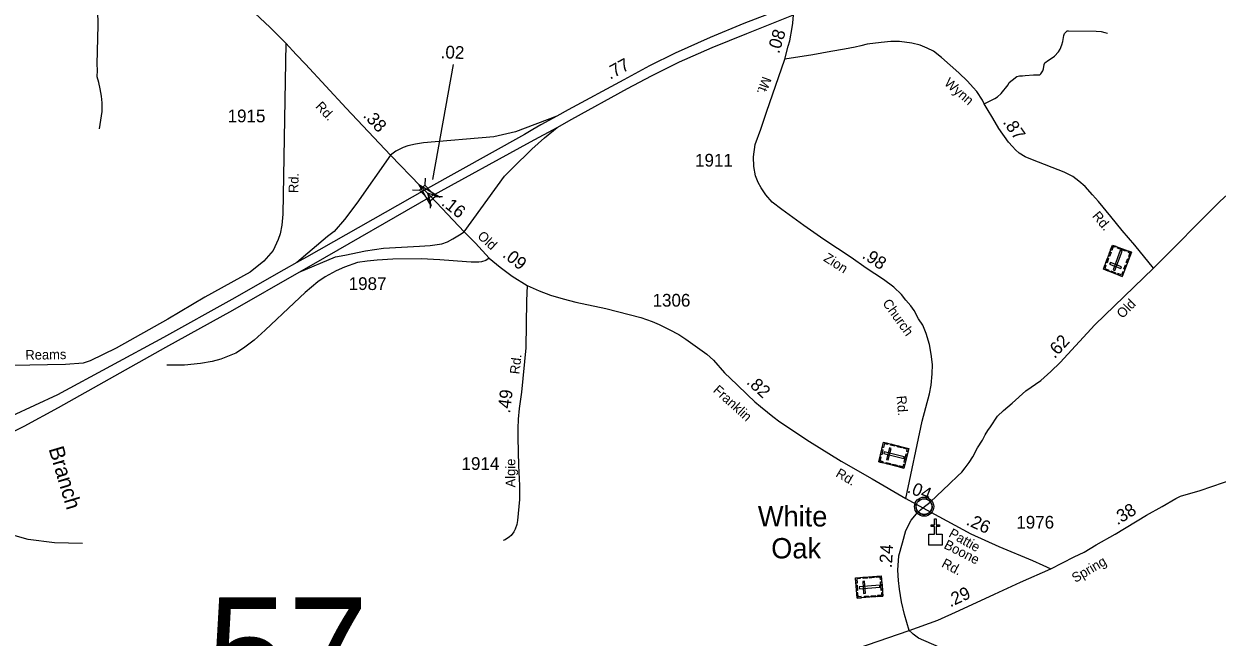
# Model space of a CAD drawing. Extents: x 2220236 to 2384410, y 720751 to 894131.
# Drawn here: x 2276076 to 2287813, y 794103 to 800133 of the extents above; entities that cross this region are included whole.
import ezdxf

# ---------------------------------------------------------------- set-up
doc = ezdxf.new("R2010")
doc.units = 0
doc.layers.add('Default', color=7, linetype='Continuous')

msp = doc.modelspace()

# ---------------------------------------------------------------- linework, layer by layer
at = {"layer": 'Default'}
for p, q in [((2280100, 798603), (2280301, 799733)), ((2280022, 798616), (2280020, 798547)), ((2279900, 798500), (2279969, 798498)), ((2280074, 798390), (2280072, 798321)), ((2280124, 798437), (2280193, 798435)), ((2284750, 795467), (2284919, 795374))]:
    msp.add_line(p, q, dxfattribs=at)
for points in [[(2277269, 801476), (2277673, 800967), (2277835, 800770), (2278019, 800565), (2278246, 800333), (2278498, 800097), (2278653, 799942)], [(2276820, 799100), (2276845, 799270), (2276845, 799356), (2276838, 799421), (2276827, 799493), (2276813, 799555), (2276798, 799612), (2276800, 799678), (2276797, 799736), (2276807, 800119), (2276804, 800267)], [(2283647, 800325), (2283159, 800135), (2282826, 799999), (2282482, 799845), (2282229, 799721), (2281976, 799584), (2281429, 799287), (2281317, 799227)], [(2281321, 799114), (2281465, 799195), (2282013, 799497), (2282250, 799623), (2282524, 799760), (2282845, 799902), (2283188, 800039), (2283646, 800223)], [(2283561, 799786), (2283594, 799915), (2283609, 799967), (2283633, 800098), (2283639, 800139), (2283644, 800181), (2283645, 800217), (2283646, 800223)], [(2287189, 797731), (2287839, 798386), (2287916, 798455), (2287976, 798506), (2288031, 798550), (2288116, 798613), (2288226, 798704), (2288269, 798744), (2288309, 798777), (2288430, 798912), (2288695, 799235), (2289011, 799591), (2289131, 799732), (2289171, 799776), (2289221, 799829), (2289310, 799900), (2289357, 799938), (2289582, 800112), (2289637, 800154)], [(2285523, 799348), (2285588, 799379), (2285626, 799399), (2285654, 799417), (2285690, 799448), (2285757, 799534), (2285769, 799556), (2285797, 799581), (2285844, 799615), (2285870, 799621), (2285900, 799622), (2285926, 799626), (2286008, 799633), (2286042, 799631), (2286068, 799633), (2286080, 799643), (2286100, 799672), (2286105, 799691), (2286113, 799732), (2286119, 799749), (2286154, 799776), (2286172, 799786), (2286214, 799814), (2286254, 799857), (2286270, 799885), (2286287, 799927), (2286295, 799959), (2286306, 800019), (2286312, 800039), (2286330, 800059), (2286338, 800063), (2286352, 800064), (2286624, 800060), (2286674, 800057), (2286708, 800049), (2286734, 800041)], [(2278653, 799942), (2278622, 798262), (2278613, 798154), (2278596, 798070), (2278577, 798014), (2278527, 797906), (2278437, 797801), (2278303, 797691), (2277856, 797445), (2277491, 797230), (2276983, 796945), (2276727, 796819), (2276659, 796798), (2276485, 796783), (2275959, 796775)], [(2278653, 799942), (2278753, 799832), (2278845, 799738), (2279247, 799303), (2279681, 798841)], [(2287189, 797731), (2287003, 797957), (2286879, 798101), (2286767, 798238), (2286648, 798386), (2286588, 798451), (2286514, 798534), (2286452, 798587), (2286393, 798633), (2286309, 798676), (2285998, 798795), (2285925, 798824), (2285865, 798862), (2285831, 798893), (2285799, 798927), (2285762, 798969), (2285667, 799104), (2285608, 799207), (2285551, 799296), (2285523, 799348), (2285505, 799384), (2285448, 799468), (2285415, 799507), (2285359, 799571), (2285274, 799650), (2285103, 799802), (2285024, 799863), (2284962, 799895), (2284892, 799922), (2284810, 799943), (2284690, 799960), (2284605, 799961), (2284508, 799950), (2284370, 799933), (2284310, 799916), (2284252, 799903), (2284148, 799883), (2284012, 799860), (2283835, 799829), (2283561, 799786)], [(2284750, 795467), (2284913, 796225), (2284984, 796496), (2285002, 796582), (2285011, 796692), (2285014, 796784), (2285002, 796886), (2284984, 796981), (2284951, 797088), (2284919, 797169), (2284877, 797231), (2284832, 797314), (2284800, 797362), (2284752, 797416), (2284710, 797472), (2284634, 797543), (2284530, 797618), (2284361, 797730), (2284212, 797837), (2283945, 798013), (2283815, 798104), (2283747, 798152), (2283530, 798309), (2283438, 798380), (2283373, 798452), (2283328, 798522), (2283299, 798573), (2283274, 798638), (2283257, 798732), (2283252, 798827), (2283270, 798948), (2283326, 799098), (2283380, 799266), (2283561, 799786)], [(2281317, 799227), (2280912, 799073), (2280700, 799023), (2280006, 798963), (2279927, 798950), (2279853, 798934), (2279807, 798917), (2279736, 798881), (2279681, 798841)], [(2281317, 799227), (2281161, 799141), (2281082, 799093), (2280999, 799046), (2280017, 798498)], [(2280078, 798436), (2281061, 798974), (2281321, 799114)], [(2280406, 798087), (2280804, 798636), (2280881, 798715), (2281071, 798901), (2281197, 799014), (2281321, 799114)], [(2279681, 798841), (2279351, 798371), (2279229, 798208), (2279128, 798093), (2279064, 798042), (2278761, 797786)], [(2279681, 798841), (2279975, 798540), (2280017, 798498)], [(2280017, 798498), (2278855, 797840), (2278761, 797786)], [(2280017, 798498), (2280078, 798436)], [(2278783, 797690), (2278928, 797773), (2280078, 798436)], [(2280078, 798436), (2280406, 798087)], [(2278783, 797690), (2279140, 797843), (2279234, 797860), (2279435, 797902), (2279613, 797927), (2279969, 797947), (2280071, 797954), (2280188, 797971), (2280244, 797989), (2280296, 798018), (2280361, 798057), (2280406, 798087)], [(2280406, 798087), (2280518, 797977), (2280653, 797829)], [(2280653, 797829), (2280619, 797807), (2280579, 797793), (2280552, 797791), (2280509, 797789), (2280477, 797789), (2280430, 797793), (2280168, 797813), (2279984, 797821), (2279704, 797818), (2279550, 797811), (2279452, 797800), (2279358, 797785), (2279229, 797742), (2279147, 797705), (2279040, 797644), (2278966, 797595), (2278844, 797492), (2278736, 797389), (2278449, 797121), (2278340, 797022), (2278237, 796943), (2278161, 796896), (2278014, 796835), (2277928, 796812), (2277815, 796793), (2277657, 796777), (2277483, 796778)], [(2280653, 797829), (2280761, 797740), (2280880, 797651), (2281027, 797561)], [(2278761, 797786), (2278634, 797713), (2278123, 797423), (2277448, 797050), (2276408, 796485), (2275955, 796277), (2275575, 796119), (2274988, 795883), (2274505, 795716), (2273972, 795563), (2273477, 795433), (2273043, 795331), (2272551, 795236), (2272169, 795176), (2271850, 795138), (2271532, 795105), (2271026, 795062), (2270657, 795042), (2270112, 795030), (2269560, 795041), (2269077, 795072), (2268875, 795088), (2268739, 795102)], [(2268766, 795007), (2268923, 794990), (2269073, 794974), (2269537, 794925), (2270098, 794868), (2270652, 794852), (2271040, 794858), (2271554, 794887), (2271929, 794916), (2272210, 794946), (2272624, 795003), (2273047, 795088), (2273507, 795194), (2274014, 795336), (2274540, 795504), (2275047, 795699), (2275674, 795973), (2276078, 796176), (2276417, 796362), (2277473, 796954), (2278132, 797319), (2278783, 797690)], [(2284919, 795374), (2284990, 795431), (2285181, 795611), (2285264, 795690), (2285302, 795726), (2285336, 795766), (2285373, 795819), (2285411, 795875), (2285455, 795964), (2285504, 796040), (2285532, 796092), (2285557, 796134), (2285583, 796172), (2285653, 796274), (2285711, 796330), (2285796, 796405), (2285933, 796524), (2286078, 796625), (2286179, 796714), (2286270, 796802), (2286609, 797175), (2287189, 797731)], [(2281027, 797561), (2281019, 797411), (2281013, 796948), (2280970, 796513), (2280949, 796351), (2280938, 796246), (2280935, 796155), (2280936, 796061), (2280940, 795789), (2280950, 795593), (2280950, 795457), (2280932, 795251), (2280926, 795211), (2280908, 795163), (2280897, 795139), (2280869, 795102), (2280853, 795088), (2280811, 795058), (2280789, 795052)], [(2281027, 797561), (2281144, 797508), (2281257, 797464), (2281382, 797430), (2281505, 797397), (2281800, 797334), (2282144, 797245), (2282257, 797205), (2282325, 797177), (2282423, 797128), (2282518, 797077), (2282586, 797032), (2282795, 796884), (2282860, 796827), (2282969, 796703), (2283090, 796588), (2283193, 796484), (2283266, 796415), (2283322, 796369), (2283391, 796314), (2283443, 796272), (2283512, 796220), (2283804, 796025), (2284115, 795833), (2284420, 795659), (2284750, 795467)], [(2276652, 795024), (2276377, 795030), (2276118, 795062), (2275759, 795164), (2275650, 795222), (2275509, 795245), (2274910, 795499), (2274854, 795547), (2274742, 795696), (2274668, 795823), (2274629, 795888), (2274598, 795919), (2274559, 795928), (2274454, 795903), (2274096, 795782), (2273854, 795781), (2273746, 795803), (2273546, 795777), (2272936, 796029), (2272818, 796153), (2272576, 796243)], [(2286177, 794774), (2286406, 794891), (2286504, 794937), (2286625, 795009), (2286810, 795114), (2287118, 795301), (2287273, 795387), (2287406, 795466), (2287452, 795488), (2287646, 795546), (2287992, 795662)], [(2284784, 794168), (2284739, 794326), (2284710, 794451), (2284689, 794573), (2284680, 794659), (2284674, 794760), (2284683, 794903), (2284719, 795031), (2284751, 795150), (2284805, 795252), (2284856, 795314), (2284897, 795353), (2284919, 795374)], [(2284919, 795374), (2285389, 795120), (2285665, 794995), (2285997, 794857), (2286099, 794812), (2286177, 794774)], [(2284784, 794168), (2285067, 794268), (2285276, 794366), (2285622, 794525), (2285879, 794642), (2286177, 794774)], [(2281898, 792881), (2282088, 793041), (2282185, 793114), (2282261, 793164), (2282338, 793213), (2282414, 793252), (2282667, 793342), (2283180, 793553), (2283344, 793618), (2283535, 793700), (2283724, 793774), (2284070, 793922), (2284784, 794168)], [(2287832, 792802), (2287750, 792824), (2287661, 792851), (2287390, 792913), (2287235, 792940), (2287144, 792963), (2287087, 792984), (2287063, 792994), (2287042, 793003), (2286962, 793033), (2286831, 793098), (2286608, 793221), (2285953, 793557), (2285730, 793667), (2285650, 793712), (2285525, 793779), (2285391, 793856), (2285230, 793938), (2284876, 794094), (2284822, 794132), (2284812, 794142), (2284784, 794168)]]:
    msp.add_lwpolyline(points, dxfattribs=at)
for points in [[(2280081, 798341), (2279961, 798554), (2280171, 798430), (2280047, 798467)], [(2280020, 798547), (2280124, 798437), (2280073, 798389), (2279969, 798498)], [(2286880, 797649), (2286694, 797720), (2286785, 797958), (2286971, 797887)], [(2286816, 797946), (2286811, 797936), (2286791, 797943), (2286777, 797906), (2286766, 797910), (2286785, 797958)], [(2286789, 797715), (2286806, 797709), (2286878, 797898), (2286861, 797905)], [(2286913, 797897), (2286834, 797927), (2286838, 797938), (2286917, 797908)], [(2286746, 797825), (2286731, 797784), (2286720, 797788), (2286735, 797829)], [(2286770, 797886), (2286754, 797846), (2286744, 797850), (2286759, 797891)], [(2286866, 797728), (2286873, 797745), (2286763, 797787), (2286756, 797769)], [(2286946, 797822), (2286931, 797782), (2286920, 797786), (2286935, 797826)], [(2286940, 797899), (2286936, 797888), (2286956, 797881), (2286942, 797843), (2286952, 797839), (2286971, 797887)], [(2286710, 797761), (2286720, 797757), (2286709, 797726), (2286747, 797712), (2286743, 797702), (2286694, 797720)], [(2286811, 797676), (2286763, 797694), (2286767, 797705), (2286815, 797686)], [(2286896, 797690), (2286885, 797694), (2286874, 797664), (2286836, 797678), (2286832, 797668), (2286880, 797649)], [(2286922, 797759), (2286907, 797719), (2286896, 797723), (2286911, 797763)], [(2284485, 795826), (2284533, 796020), (2284780, 795958), (2284732, 795765)], [(2284503, 795898), (2284515, 795948), (2284526, 795946), (2284514, 795895)], [(2284575, 796009), (2284572, 795998), (2284541, 796006), (2284531, 795967), (2284520, 795969), (2284533, 796020)], [(2284539, 795925), (2284535, 795907), (2284732, 795858), (2284736, 795876)], [(2284561, 795849), (2284579, 795845), (2284607, 795959), (2284589, 795964)], [(2284643, 795980), (2284601, 795991), (2284604, 796002), (2284646, 795991)], [(2284707, 795964), (2284665, 795975), (2284668, 795986), (2284710, 795975)], [(2284772, 795926), (2284761, 795929), (2284766, 795950), (2284727, 795960), (2284729, 795970), (2284780, 795958)], [(2284527, 795816), (2284529, 795827), (2284498, 795835), (2284508, 795874), (2284497, 795877), (2284485, 795826)], [(2284599, 795798), (2284557, 795808), (2284559, 795819), (2284601, 795809)], [(2284664, 795782), (2284622, 795792), (2284625, 795803), (2284667, 795793)], [(2284740, 795797), (2284729, 795800), (2284723, 795778), (2284684, 795788), (2284681, 795777), (2284732, 795765)], [(2284734, 795823), (2284755, 795906), (2284766, 795903), (2284746, 795821)], [(2284853, 795398), (2284854, 795404), (2284856, 795411), (2284859, 795418), (2284862, 795424), (2284865, 795429), (2284869, 795434), (2284873, 795439), (2284878, 795443), (2284883, 795448), (2284889, 795452), (2284893, 795454), (2284899, 795457), (2284904, 795459), (2284910, 795461), (2284914, 795462), (2284919, 795463), (2284923, 795464), (2284929, 795464), (2284934, 795464), (2284939, 795464), (2284944, 795463), (2284949, 795462), (2284954, 795460), (2284959, 795458), (2284966, 795456), (2284972, 795452), (2284977, 795449), (2284983, 795445), (2284986, 795441), (2284990, 795437), (2284994, 795432), (2284997, 795428), (2285000, 795423), (2285002, 795418), (2285005, 795413), (2285006, 795408), (2285007, 795403), (2285008, 795397), (2285009, 795392), (2285009, 795386), (2285009, 795380), (2285009, 795375), (2285008, 795369), (2285006, 795363), (2285004, 795357), (2285002, 795352), (2284999, 795346), (2284995, 795341), (2284992, 795336), (2284988, 795331), (2284982, 795326), (2284977, 795322), (2284972, 795319), (2284968, 795316), (2284961, 795313), (2284954, 795310), (2284948, 795309), (2284942, 795308), (2284937, 795307), (2284933, 795307), (2284927, 795307), (2284923, 795307), (2284917, 795308), (2284911, 795309), (2284907, 795311), (2284901, 795313), (2284897, 795315), (2284893, 795317), (2284886, 795321), (2284881, 795325), (2284876, 795330), (2284871, 795334), (2284868, 795338), (2284865, 795343), (2284861, 795350), (2284859, 795353), (2284857, 795357), (2284855, 795365), (2284853, 795372), (2284853, 795378), (2284852, 795384), (2284852, 795389), (2284853, 795395)], [(2284976, 795114), (2285033, 795114), (2285033, 795190), (2285001, 795190), (2285001, 795206), (2285033, 795206), (2285033, 795266), (2285049, 795266), (2285049, 795206), (2285081, 795206), (2285081, 795190), (2285049, 795190), (2285049, 795114), (2285107, 795114), (2285107, 795007), (2284976, 795007)], [(2284271, 794487), (2284257, 794686), (2284510, 794704), (2284525, 794506)], [(2284300, 794689), (2284301, 794678), (2284268, 794675), (2284271, 794635), (2284260, 794634), (2284257, 794686)], [(2284336, 794533), (2284355, 794534), (2284346, 794652), (2284327, 794650)], [(2284373, 794683), (2284330, 794680), (2284329, 794691), (2284373, 794694)], [(2284439, 794688), (2284396, 794684), (2284395, 794696), (2284438, 794699)], [(2284513, 794671), (2284501, 794670), (2284500, 794692), (2284460, 794689), (2284459, 794700), (2284510, 794704)], [(2284509, 794562), (2284503, 794647), (2284515, 794647), (2284521, 794563)], [(2284266, 794561), (2284262, 794613), (2284273, 794613), (2284277, 794562)], [(2284314, 794490), (2284313, 794502), (2284281, 794499), (2284278, 794540), (2284267, 794539), (2284271, 794487)], [(2284292, 794598), (2284294, 794579), (2284496, 794594), (2284495, 794613)], [(2284388, 794496), (2284345, 794492), (2284344, 794504), (2284387, 794507)], [(2284455, 794500), (2284412, 794497), (2284411, 794509), (2284454, 794512)], [(2284522, 794539), (2284511, 794538), (2284513, 794516), (2284472, 794513), (2284473, 794502), (2284525, 794505)]]:
    msp.add_lwpolyline(points, close=True, dxfattribs=at)
for radius in [94.3, 76.7]:
    msp.add_circle((2284931, 795386), radius, dxfattribs=at)

# ---------------------------------------------------------------- texts
for s, height, rotation, p in [('.08', 125, 73.0826, (2283504, 799834)), ('.02', 125, 357.8261, (2280174, 799796)), ('.77', 125, 28.4906, (2281843, 799582)), ('Mt.', 95, 249.9429, (2283343, 799623)), ('Wynn', 95, 319.0997, (2285122, 799540)), ('Rd.', 95, 313.1053, (2278938, 799316)), ('.38', 125, 313.2259, (2279406, 799225)), ('.87', 125, 305.1706, (2285701, 799165)), ('Rd.', 95, 88.4193, (2278774, 798468)), ('.16', 125, 321.8608, (2280175, 798357)), ('Rd.', 95, 309.8952, (2286579, 798241)), ('Old', 95, 317.404, (2280530, 798036)), ('.09', 125, 321.8608, (2280776, 797848)), ('Zion', 95, 327.5064, (2283934, 797808)), ('.98', 125, 326.3726, (2284313, 797837)), ('Old', 95, 45.4509, (2286882, 797230)), ('Church', 95, 305.7675, (2284517, 797386)), ('.62', 125, 47.7299, (2286215, 796835)), ('Reams', 95, 0.9987, (2276092, 796830)), ('Rd.', 95, 83.2759, (2280949, 796684)), ('.82', 125, 317.4312, (2283177, 796601)), ('.49', 125, 82.7928, (2280857, 796299)), ('Franklin', 95, 317.9564, (2282848, 796520)), ('Rd.', 95, 274.1758, (2284661, 796474)), ('Branch', 150, 286.6417, (2276318, 795954)), ('Algie', 95, 89.7471, (2280909, 795575)), ('Rd.', 95, 329.9715, (2284054, 795687)), ('.04', 125, 338.4688, (2284757, 795529)), ('.38', 125, 31.2314, (2286832, 795201)), ('.26', 125, 335.6044, (2285336, 795212)), ('Pattie', 95, 330.697, (2285165, 795095)), ('.24', 125, 86.4258, (2284613, 794779)), ('Boone', 95, 332.9011, (2285118, 794981)), ('Rd.', 95, 332.6877, (2285095, 794798)), ('Spring', 95, 30.3913, (2286418, 794635)), ('.29', 125, 24.6826, (2285188, 794395))]:
    msp.add_text(s, height=height, rotation=rotation, dxfattribs=at).set_placement(p)
for s, height, p in [('1915', 125, (2278080, 799165)), ('1911', 125, (2282678, 798730)), ('1987', 125, (2279271, 797516)), ('1306', 125, (2282260, 797353)), ('1914', 125, (2280381, 795747)), ('White', 200, (2283296, 795191)), ('1976', 125, (2285838, 795170)), ('Oak', 200, (2283427, 794877)), ('57', 1066.3, (2277879, 793429))]:
    msp.add_text(s, height=height, dxfattribs=at).set_placement(p)

doc.saveas('drawing.dxf')
